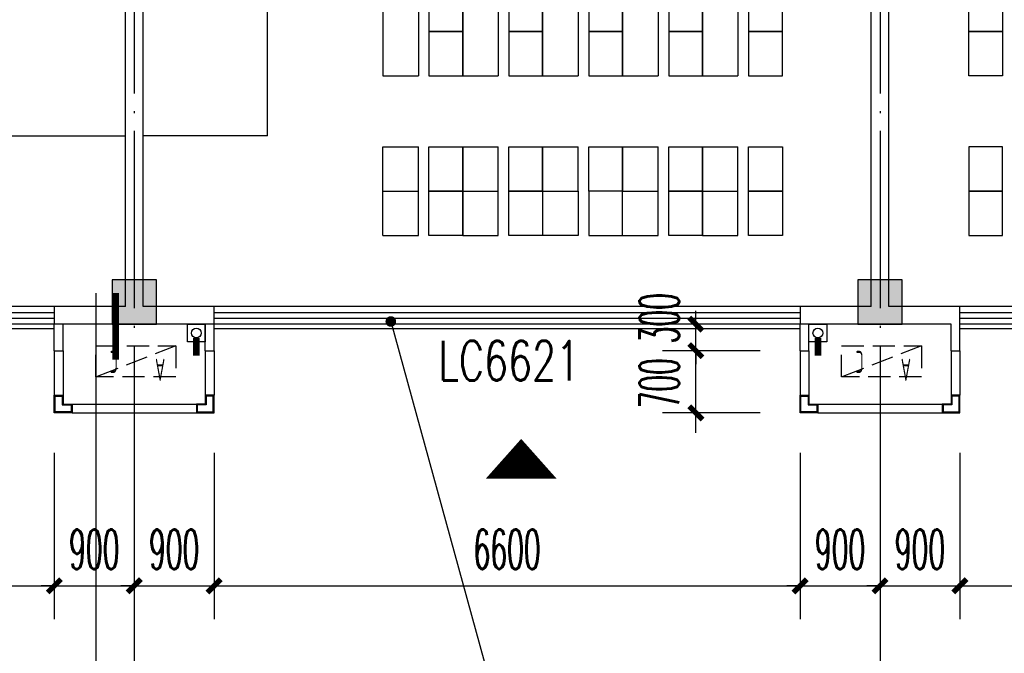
# Model space of a CAD drawing. Extents: x 1779708 to 7299578, y -1121471 to 88434.
# Tile 454 of 656: x 4759027 to 4770117, y -977554 to -970410. Entities that reach past the tile are written whole.
import ezdxf

# ---------------------------------------------------------------- set-up
doc = ezdxf.new("R2010")
doc.units = 0
doc.header["$LTSCALE"] = 1000
doc.header["$MEASUREMENT"] = 0
doc.linetypes.add('DASH', pattern=[0.35, 0.25, -0.1])
doc.linetypes.add('DOTE', pattern=[2.42, 2, -0.2, 0.02, -0.2])
doc.layers.get('0').update_dxf_attribs({"linetype": 'CONTINUOUS'})
doc.layers.get('Defpoints').update_dxf_attribs({"linetype": 'CONTINUOUS'})
for name, color, linetype in [('11111111111111111111111111111', 50, 'DASH'), ('DIM_IDEN', 3, 'CONTINUOUS'), ('DIM_LEAD', 3, 'CONTINUOUS'), ('DIM_污水', 3, 'CONTINUOUS'), ('DOTE', 1, 'DOTE'), ('FUR', 9, 'CONTINUOUS'), ('GGSignatureLayer', 7, 'CONTINUOUS'), ('P_PS_DIM', 1, 'CONTINUOUS'), ('PIPE-雨水', 4, 'CONTINUOUS'), ('PUB_DIM', 3, 'CONTINUOUS'), ('WALL', 255, 'CONTINUOUS'), ('WINDOW', 2, 'CONTINUOUS'), ('WINDOW_TEXT', 7, 'CONTINUOUS'), ('修改', 6, 'CONTINUOUS'), ('墙柱', 2, 'CONTINUOUS'), ('室外构件', 4, 'CONTINUOUS'), ('看线', 3, 'CONTINUOUS'), ('空调机位表示', 70, 'CONTINUOUS')]:
    doc.layers.add(name, color=color, linetype=linetype)
doc.styles.add('_TCH_DIM_T3', font='SIMPLEX.shx', dxfattribs={"width": 0.494118, "bigfont": 'GBCBIG.shx'})
doc.styles.add('_TCH_WINDOW', font='SIMPLEX', dxfattribs={"height": 3.5, "bigfont": 'GBCBIG'})
doc.styles.get("Standard").update_dxf_attribs({"font": 'GBENOR', "bigfont": 'GBCBIG'})
doc.dimstyles.new('_TCH_ARCH&&150', dxfattribs={"dimtxt": 446.25, "dimasz": 150, "dimexe": 375, "dimexo": 450, "dimgap": 189.375, "dimtad": 1, "dimdec": 0, "dimzin": 0, "dimdsep": 46, "dimtxsty": '_TCH_DIM_T3', "dimblk": 'ARCHTICK', "dimcen": 0.09, "dimdle": 225, "dimclrt": 7, "dimazin": 2, "dimtfac": 1, "dimtdec": 0, "dimtix": 1, "dimtmove": 2, "dimatfit": 3, "dimfxl": 250, "dimtolj": 1, "dimtzin": 0, "dimarcsym": 0})

# ---------------------------------------------------------------- blocks, each defined once
blk = doc.blocks.new('A$C159220C3')
at = {"layer": 'DOTE'}
for p, q in [((68000, 149200), (68000, 7200)), ((76400, 149200), (76400, 7200)), ((86800, 96200), (7200, 96200))]:
    blk.add_line(p, q, dxfattribs=at)
blk = doc.blocks.new('zy')
at = {"layer": 'FUR', "color": 253}
for p, q in [((3615193, -1996551), (3615193, -1997051)), ((3615593, -1996551), (3615593, -1997051))]:
    blk.add_line(p, q, dxfattribs=at)
blk.add_lwpolyline([(3614693, -1996551), (3615073, -1996551), (3615073, -1997051), (3614693, -1997051)], close=True, dxfattribs=at)
blk = doc.blocks.new('A$C7F051E80')
at = {"layer": 'FUR'}
for p, q in [((1800, 7650), (1400, 7650)), ((2700, 7650), (2300, 7650)), ((3600, 7650), (3200, 7650)), ((4500, 7650), (4100, 7650)), ((5400, 7650), (5000, 7650)), ((5900, 7650), (6300, 7650)), ((7200, 7650), (6800, 7650)), ((1800, 7150), (1400, 7150)), ((1800, 7150), (1400, 7150)), ((1800, 7150), (1400, 7150)), ((1800, 7150), (1400, 7150)), ((2700, 7150), (2300, 7150)), ((2700, 7150), (2300, 7150)), ((2700, 7150), (2300, 7150)), ((2700, 7150), (2300, 7150)), ((3600, 7150), (3200, 7150)), ((3600, 7150), (3200, 7150)), ((3600, 7150), (3200, 7150)), ((3600, 7150), (3200, 7150)), ((4500, 7150), (4100, 7150)), ((4500, 7150), (4100, 7150)), ((4500, 7150), (4100, 7150)), ((4500, 7150), (4100, 7150)), ((5400, 7150), (5000, 7150)), ((5400, 7150), (5000, 7150)), ((6300, 7150), (5900, 7150)), ((7200, 7150), (6800, 7150)), ((1800, 6650), (1400, 6650)), ((2700, 6650), (2300, 6650)), ((3600, 6650), (3200, 6650)), ((4500, 6650), (4100, 6650)), ((5400, 6650), (5000, 6650)), ((6300, 6650), (5900, 6650)), ((7200, 6650), (6800, 6650)), ((900, 5800), (500, 5800)), ((1800, 5800), (1400, 5800)), ((2700, 5800), (2300, 5800)), ((3600, 5800), (3200, 5800)), ((4500, 5800), (4100, 5800)), ((5400, 5800), (5000, 5800)), ((6300, 5800), (5900, 5800)), ((7200, 5800), (6800, 5800)), ((8100, 5800), (7700, 5800)), ((900, 1850), (500, 1850)), ((1800, 1850), (1400, 1850)), ((2700, 1850), (2300, 1850)), ((3600, 1850), (3200, 1850)), ((4500, 1850), (4100, 1850)), ((5400, 1850), (5000, 1850)), ((6300, 1850), (5900, 1850)), ((7200, 1850), (6800, 1850)), ((8100, 1850), (7700, 1850)), ((1800, 1000), (1400, 1000)), ((2700, 1000), (2300, 1000)), ((3600, 1000), (3200, 1000)), ((4500, 1000), (4100, 1000)), ((5400, 1000), (5000, 1000)), ((6300, 1000), (5900, 1000)), ((7200, 1000), (6800, 1000)), ((1800, 500), (1400, 500)), ((1800, 500), (1400, 500)), ((2700, 500), (2300, 500)), ((2700, 500), (2300, 500)), ((3600, 500), (3200, 500)), ((3600, 500), (3200, 500)), ((4500, 500), (4100, 500)), ((4500, 500), (4100, 500)), ((5400, 500), (5000, 500)), ((5400, 500), (5000, 500)), ((6300, 500), (5900, 500)), ((7200, 500), (6800, 500)), ((1800, 0), (1400, 0)), ((2700, 0), (2300, 0)), ((3600, 0), (3200, 0)), ((4500, 0), (4100, 0)), ((5400, 0), (5000, 0)), ((7200, 0), (6800, 0))]:
    blk.add_line(p, q, dxfattribs=at)
at = {"layer": 'FUR', "color": 9}
for p, q in [((9400, 1175), (9400, 6175)), ((9400, 6175), (10800, 6175)), ((9400, 1175), (10800, 1175))]:
    blk.add_line(p, q, dxfattribs=at)
at = {"layer": 'FUR', "color": 253}
for p, q in [((5900, 500), (5900, 0)), ((6300, 500), (6300, 0)), ((5900, 0), (6300, 0))]:
    blk.add_line(p, q, dxfattribs=at)
at = {"layer": 'FUR'}
for points in [[(500, 4300), (900, 4300)], [(1400, 4300), (1800, 4300)], [(2300, 4300), (2700, 4300)], [(3200, 4300), (3600, 4300)], [(4100, 4300), (4500, 4300)], [(5000, 4300), (5400, 4300)], [(5900, 4300), (6300, 4300)], [(6800, 4300), (7200, 4300)], [(8100, 4300), (7700, 4300)], [(500, 3350), (900, 3350)], [(1400, 3350), (1800, 3350)], [(2300, 3350), (2700, 3350)], [(3200, 3350), (3600, 3350)], [(4100, 3350), (4500, 3350)], [(5000, 3350), (5400, 3350)], [(5900, 3350), (6300, 3350)], [(6800, 3350), (7200, 3350)], [(8100, 3350), (7700, 3350)]]:
    blk.add_lwpolyline(points, dxfattribs=at)
at = {"layer": 'FUR', "color": 253}
blk.add_lwpolyline([(5400, 500), (5780, 500), (5780, 0), (5400, 0)], close=True, dxfattribs=at)
at = {"layer": 'FUR', "xscale": -1, "rotation": 180}
for p in [(-3613793, -1989401), (-3612893, -1989401), (-3611993, -1989401), (-3611093, -1989401), (-3610193, -1989401), (-3609293, -1989401)]:
    blk.add_blockref('zy', p, dxfattribs=at)
at = {"layer": 'FUR'}
for p in [(-3608393, 2004201), (-3613793, 2003701), (-3612893, 2003701), (-3611993, 2003701), (-3611093, 2003701), (-3610193, 2003701), (-3609293, 2003701), (-3608393, 2003701), (-3614693, 2002351), (-3613793, 2002351), (-3612893, 2002351), (-3611993, 2002351), (-3611093, 2002351), (-3610193, 2002351), (-3609293, 2002351), (-3608393, 2002351), (-3607493, 2002351), (-3614693, 2001851), (-3613793, 2001851), (-3612893, 2001851), (-3611993, 2001851), (-3611093, 2001851), (-3610193, 2001851), (-3609293, 2001851), (-3608393, 2001851), (-3607493, 2001851), (-3614693, 2001351), (-3613793, 2001351), (-3612893, 2001351), (-3611993, 2001351), (-3611093, 2001351), (-3610193, 2001351), (-3609293, 2001351), (-3608393, 2001351), (-3607493, 2001351), (-3614693, 1999901), (-3613793, 1999901), (-3612893, 1999901), (-3611993, 1999901), (-3611093, 1999901), (-3610193, 1999901), (-3609293, 1999901), (-3608393, 1999901), (-3607493, 1999901), (-3614693, 1999401), (-3613793, 1999401), (-3612893, 1999401), (-3611993, 1999401), (-3611093, 1999401), (-3610193, 1999401), (-3609293, 1999401), (-3608393, 1999401), (-3607493, 1999401), (-3614693, 1998901), (-3613793, 1998901), (-3612893, 1998901), (-3611993, 1998901), (-3611093, 1998901), (-3610193, 1998901), (-3609293, 1998901), (-3608393, 1998901), (-3607493, 1998901)]:
    blk.add_blockref('zy', p, dxfattribs=at)
at = {"layer": 'FUR', "extrusion": (0, 0, -1), "zscale": -1, "rotation": 180}
for p in [(3613793, -1996051), (3612893, -1996051), (3611993, -1996051), (3611093, -1996051), (3610193, -1996051), (3609293, -1996051), (3608393, -1996051), (3613793, -1996551), (3612893, -1996551), (3611993, -1996551), (3611093, -1996551), (3610193, -1996551), (3608393, -1996551)]:
    blk.add_blockref('zy', p, dxfattribs=at)
blk = doc.blocks.new('A$C62770E1D')
at = {"layer": 'FUR'}
for p, q in [((2700, 7600), (2300, 7600)), ((3600, 7600), (3200, 7600)), ((4100, 7600), (4500, 7600)), ((5400, 7600), (5000, 7600)), ((6300, 7600), (5900, 7600)), ((2700, 7100), (2300, 7100)), ((2700, 7100), (2300, 7100)), ((2700, 7100), (2300, 7100)), ((2700, 7100), (2300, 7100)), ((3600, 7100), (3200, 7100)), ((3600, 7100), (3200, 7100)), ((4500, 7100), (4100, 7100)), ((5400, 7100), (5000, 7100)), ((6300, 7100), (5900, 7100)), ((2700, 6600), (2300, 6600)), ((3600, 6600), (3200, 6600)), ((4500, 6600), (4100, 6600)), ((5400, 6600), (5000, 6600)), ((6300, 6600), (5900, 6600)), ((2700, 5800), (2300, 5800)), ((3600, 5800), (3200, 5800)), ((4500, 5800), (4100, 5800)), ((5400, 5800), (5000, 5800)), ((6300, 5800), (5900, 5800)), ((2700, 1850), (2300, 1850)), ((3600, 1850), (3200, 1850)), ((4500, 1850), (4100, 1850)), ((5400, 1850), (5000, 1850)), ((6300, 1850), (5900, 1850)), ((2700, 1050), (2300, 1050)), ((3600, 1050), (3200, 1050)), ((4500, 1050), (4100, 1050)), ((5400, 1050), (5000, 1050)), ((6300, 1050), (5900, 1050)), ((2700, 550), (2300, 550)), ((2700, 550), (2300, 550)), ((3600, 550), (3200, 550)), ((3600, 550), (3200, 550)), ((4500, 550), (4100, 550)), ((5400, 550), (5000, 550)), ((6300, 550), (5900, 550)), ((2700, 50), (2300, 50)), ((3600, 50), (3200, 50)), ((5400, 50), (5000, 50)), ((6300, 50), (5900, 50))]:
    blk.add_line(p, q, dxfattribs=at)
at = {"layer": 'FUR', "color": 9}
for p, q in [((7600, 1175), (7600, 6175)), ((7600, 6175), (9000, 6175)), ((7600, 1175), (9000, 1175))]:
    blk.add_line(p, q, dxfattribs=at)
at = {"layer": 'FUR', "color": 253}
for p, q in [((4100, 550), (4100, 50)), ((4500, 550), (4500, 50)), ((4100, 50), (4500, 50))]:
    blk.add_line(p, q, dxfattribs=at)
at = {"layer": 'FUR'}
for points in [[(2300, 4300), (2700, 4300)], [(3200, 4300), (3600, 4300)], [(4100, 4300), (4500, 4300)], [(5000, 4300), (5400, 4300)], [(6300, 4300), (5900, 4300)], [(2300, 3350), (2700, 3350)], [(3200, 3350), (3600, 3350)], [(4100, 3350), (4500, 3350)], [(5000, 3350), (5400, 3350)], [(6300, 3350), (5900, 3350)]]:
    blk.add_lwpolyline(points, dxfattribs=at)
at = {"layer": 'FUR', "color": 253}
blk.add_lwpolyline([(3600, 550), (3980, 550), (3980, 50), (3600, 50)], close=True, dxfattribs=at)
at = {"layer": 'FUR', "xscale": -1, "rotation": 180}
for p in [(-3612893, -1989451), (-3611993, -1989451), (-3611093, -1989451)]:
    blk.add_blockref('zy', p, dxfattribs=at)
at = {"layer": 'FUR'}
for p in [(-3610193, 2004151), (-3609293, 2004151), (-3612893, 2003651), (-3611993, 2003651), (-3611093, 2003651), (-3610193, 2003651), (-3609293, 2003651), (-3612893, 2002351), (-3611993, 2002351), (-3611093, 2002351), (-3610193, 2002351), (-3609293, 2002351), (-3612893, 2001851), (-3611993, 2001851), (-3611093, 2001851), (-3610193, 2001851), (-3609293, 2001851), (-3612893, 2001351), (-3611993, 2001351), (-3611093, 2001351), (-3610193, 2001351), (-3609293, 2001351), (-3612893, 1999901), (-3611993, 1999901), (-3611093, 1999901), (-3610193, 1999901), (-3609293, 1999901), (-3612893, 1999401), (-3611993, 1999401), (-3611093, 1999401), (-3610193, 1999401), (-3609293, 1999401), (-3612893, 1998901), (-3611993, 1998901), (-3611093, 1998901), (-3610193, 1998901), (-3609293, 1998901)]:
    blk.add_blockref('zy', p, dxfattribs=at)
at = {"layer": 'FUR', "extrusion": (0, 0, -1), "zscale": -1, "rotation": 180}
for p in [(3612893, -1996001), (3611993, -1996001), (3611093, -1996001), (3610193, -1996001), (3609293, -1996001), (3612893, -1996501), (3611993, -1996501), (3610193, -1996501), (3609293, -1996501)]:
    blk.add_blockref('zy', p, dxfattribs=at)
blk = doc.blocks.new('A$C606A0922')
at = {"layer": '墙柱'}
h = blk.add_hatch(color=256, dxfattribs=at)
h.paths.add_polyline_path([(24950, 87000), (25450, 87000), (25450, 87500), (24950, 87500)])
h.paths.add_polyline_path([(66900, 125200), (67500, 125200), (67500, 124600), (66900, 124600)])
h.paths.add_polyline_path([(16600, 125200), (17100, 125200), (17100, 124700), (16600, 124700)])
h.paths.add_polyline_path([(27130, 122900), (27130, 122600), (26430, 122600), (26430, 122900)])
h.paths.add_polyline_path([(54500, 138000), (55000, 138000), (55000, 137500), (54500, 137500)])
h.paths.add_polyline_path([(16600, 87000), (17100, 87000), (17100, 87500), (16600, 87500)])
h.paths.add_polyline_path([(42000, 96300), (42500, 96300), (42500, 96800), (42000, 96800)])
h.paths.add_polyline_path([(58500, 105100), (59000, 105100), (59000, 105600), (58500, 105600)])
h.paths.add_polyline_path([(13000, 93250), (13500, 93250), (13500, 93750), (13000, 93750)])
h.paths.add_polyline_path([(66700, 100900), (67200, 100900), (67200, 101400), (66700, 101400)])
h.paths.add_polyline_path([(20700, 118600), (21200, 118600), (21200, 118100), (20700, 118100)])
h.paths.add_polyline_path([(20700, 112000), (21200, 112000), (21200, 111500), (20700, 111500)])
h.paths.add_polyline_path([(13000, 106150), (13500, 106150), (13500, 105650), (13000, 105650)])
h.paths.add_polyline_path([(20700, 99800), (21200, 99800), (21200, 100300), (20700, 100300)])
h.paths.add_polyline_path([(13000, 87000), (13500, 87000), (13500, 87500), (13000, 87500)])
h.paths.add_polyline_path([(74900, 125200), (75600, 125200), (75600, 124600), (74900, 124600)])
h.paths.add_polyline_path([(54900, 113500), (54400, 113500), (54400, 113000), (54900, 113000)])
h.paths.add_polyline_path([(74900, 96300), (75600, 96300), (75600, 96800), (74900, 96800)])
h.paths.add_polyline_path([(500, 93250), (1000, 93250), (1000, 93750), (500, 93750)])
h.paths.add_polyline_path([(500, 106150), (1000, 106150), (1000, 105650), (500, 105650)])
h.paths.add_polyline_path([(8400, 125200), (8900, 125200), (8900, 124700), (8400, 124700)])
h.paths.add_polyline_path([(66900, 113600), (67500, 113600), (67500, 113000), (66900, 113000)])
h.paths.add_polyline_path([(74900, 113000), (75600, 113000), (75600, 113600), (74900, 113600)])
h.paths.add_polyline_path([(58500, 113000), (59100, 113000), (59100, 113600), (58500, 113600)])
h.paths.add_polyline_path([(66700, 105100), (67200, 105100), (67200, 105600), (66700, 105600)])
h.paths.add_polyline_path([(54400, 105100), (54900, 105100), (54900, 105600), (54400, 105600)])
h.paths.add_polyline_path([(50150, 125200), (50650, 125200), (50650, 124700), (50150, 124700)])
h.paths.add_polyline_path([(46200, 87000), (46700, 87000), (46700, 87500), (46200, 87500)])
h.paths.add_polyline_path([(42500, 99800), (42000, 99800), (42000, 100300), (42500, 100300)])
h.paths.add_polyline_path([(42500, 87000), (42000, 87000), (42000, 87500), (42500, 87500)])
h.paths.add_polyline_path([(24900, 99800), (25400, 99800), (25400, 100300), (24900, 100300)])
h.paths.add_polyline_path([(20700, 106150), (21200, 106150), (21200, 105650), (20700, 105650)])
h.paths.add_polyline_path([(13000, 100300), (13500, 100300), (13500, 99800), (13000, 99800)])
h.paths.add_polyline_path([(16600, 112000), (17100, 112000), (17100, 111500), (16600, 111500)])
h.paths.add_polyline_path([(8200, 112000), (8700, 112000), (8700, 111500), (8200, 111500)])
h.paths.add_polyline_path([(500, 112000), (1000, 112000), (1000, 111500), (500, 111500)])
h.paths.add_polyline_path([(16600, 118600), (17100, 118600), (17100, 118100), (16600, 118100)])
h.paths.add_polyline_path([(8400, 118700), (8900, 118700), (8900, 118100), (8400, 118100)])
h.paths.add_polyline_path([(74900, 99500), (75600, 99500), (75600, 100000), (74900, 100000)])
h.paths.add_polyline_path([(75100, 87000), (75600, 87000), (75600, 87500), (75100, 87500)])
h.paths.add_polyline_path([(66900, 96200), (67500, 96200), (67500, 96800), (66900, 96800)])
h.paths.add_polyline_path([(66950, 87000), (67450, 87000), (67450, 87500), (66950, 87500)])
h.paths.add_polyline_path([(58500, 96200), (59100, 96200), (59100, 96800), (58500, 96800)])
h.paths.add_polyline_path([(58550, 87000), (59050, 87000), (59050, 87500), (58550, 87500)])
h.paths.add_polyline_path([(50150, 99800), (50650, 99800), (50650, 100300), (50150, 100300)])
h.paths.add_polyline_path([(50150, 96300), (50650, 96300), (50650, 96800), (50150, 96800)])
h.paths.add_polyline_path([(50150, 87000), (50650, 87000), (50650, 87500), (50150, 87500)])
h.paths.add_polyline_path([(33100, 99800), (33600, 99800), (33600, 100300), (33100, 100300)])
h.paths.add_polyline_path([(33100, 96300), (33600, 96300), (33600, 96800), (33100, 96800)])
h.paths.add_polyline_path([(24900, 96300), (25400, 96300), (25400, 96800), (24900, 96800)])
h.paths.add_polyline_path([(500, 99800), (1000, 99800), (1000, 100300), (500, 100300)])
h.paths.add_polyline_path([(16600, 96300), (17100, 96300), (17100, 96800), (16600, 96800)])
h.paths.add_polyline_path([(33100, 87000), (33600, 87000), (33600, 87500), (33100, 87500)])
h.paths.add_polyline_path([(500, 87000), (1000, 87000), (1000, 87500), (500, 87500)])
h.paths.add_polyline_path([(74900, 128700), (75600, 128700), (75600, 128200), (74900, 128200)])
h.paths.add_polyline_path([(74900, 138000), (75600, 138000), (75600, 137500), (74900, 137500)])
h.paths.add_polyline_path([(66950, 128700), (67450, 128700), (67450, 128200), (66950, 128200)])
h.paths.add_polyline_path([(66950, 138000), (67450, 138000), (67450, 137500), (66950, 137500)])
h.paths.add_polyline_path([(58500, 125200), (59100, 125200), (59100, 124600), (58500, 124600)])
h.paths.add_polyline_path([(58550, 128700), (59050, 128700), (59050, 128200), (58550, 128200)])
h.paths.add_polyline_path([(58550, 138000), (59050, 138000), (59050, 137500), (58550, 137500)])
h.paths.add_polyline_path([(50150, 128700), (50650, 128700), (50650, 128200), (50150, 128200)])
h.paths.add_polyline_path([(50150, 138000), (50650, 138000), (50650, 137500), (50150, 137500)])
h.paths.add_polyline_path([(42000, 125200), (42500, 125200), (42500, 124700), (42000, 124700)])
h.paths.add_polyline_path([(42000, 128700), (42500, 128700), (42500, 128200), (42000, 128200)])
h.paths.add_polyline_path([(33100, 125200), (33600, 125200), (33600, 124700), (33100, 124700)])
h.paths.add_polyline_path([(25060, 125200), (25660, 125200), (25660, 124800), (25060, 124800)])
h.paths.add_polyline_path([(33100, 128700), (33600, 128700), (33600, 128200), (33100, 128200)])
h.paths.add_polyline_path([(24950, 128700), (25450, 128700), (25450, 128200), (24950, 128200)])
h.paths.add_polyline_path([(0, 125500), (700, 125500), (700, 125000), (0, 125000)])
h.paths.add_polyline_path([(0, 128700), (700, 128700), (700, 128200), (0, 128200)])
h.paths.add_polyline_path([(8150, 128700), (8650, 128700), (8650, 128200), (8150, 128200)])
h.paths.add_polyline_path([(16550, 128700), (17050, 128700), (17050, 128200), (16550, 128200)])
h.paths.add_polyline_path([(42000, 138000), (42500, 138000), (42500, 137500), (42000, 137500)])
h.paths.add_polyline_path([(33100, 138000), (33600, 138000), (33600, 137500), (33100, 137500)])
h.paths.add_polyline_path([(24950, 138000), (25450, 138000), (25450, 137500), (24950, 137500)])
h.paths.add_polyline_path([(16550, 138000), (17050, 138000), (17050, 137500), (16550, 137500)])
h.paths.add_polyline_path([(8150, 138000), (8650, 138000), (8650, 137500), (8150, 137500)])
h.paths.add_polyline_path([(0, 138000), (500, 138000), (500, 137500), (0, 137500)])
h.paths.add_polyline_path([(24950, 51000), (25450, 51000), (25450, 50500), (24950, 50500)])
h.paths.add_polyline_path([(66900, 12800), (67500, 12800), (67500, 13400), (66900, 13400)])
h.paths.add_polyline_path([(16600, 12800), (17100, 12800), (17100, 13300), (16600, 13300)])
h.paths.add_polyline_path([(27130, 15100), (27130, 15400), (26430, 15400), (26430, 15100)])
h.paths.add_polyline_path([(54500, 0), (55000, 0), (55000, 500), (54500, 500)])
h.paths.add_polyline_path([(16600, 51000), (17100, 51000), (17100, 50500), (16600, 50500)])
h.paths.add_polyline_path([(42000, 41700), (42500, 41700), (42500, 41200), (42000, 41200)])
h.paths.add_polyline_path([(58500, 32900), (59000, 32900), (59000, 32400), (58500, 32400)])
h.paths.add_polyline_path([(13000, 44750), (13500, 44750), (13500, 44250), (13000, 44250)])
h.paths.add_polyline_path([(66700, 37100), (67200, 37100), (67200, 36600), (66700, 36600)])
h.paths.add_polyline_path([(20700, 19400), (21200, 19400), (21200, 19900), (20700, 19900)])
h.paths.add_polyline_path([(20700, 26000), (21200, 26000), (21200, 26500), (20700, 26500)])
h.paths.add_polyline_path([(13000, 31850), (13500, 31850), (13500, 32350), (13000, 32350)])
h.paths.add_polyline_path([(20700, 38200), (21200, 38200), (21200, 37700), (20700, 37700)])
h.paths.add_polyline_path([(13000, 51000), (13500, 51000), (13500, 50500), (13000, 50500)])
h.paths.add_polyline_path([(74900, 12800), (75600, 12800), (75600, 13400), (74900, 13400)])
h.paths.add_polyline_path([(54900, 24500), (54400, 24500), (54400, 25000), (54900, 25000)])
h.paths.add_polyline_path([(74900, 41700), (75600, 41700), (75600, 41200), (74900, 41200)])
h.paths.add_polyline_path([(500, 44750), (1000, 44750), (1000, 44250), (500, 44250)])
h.paths.add_polyline_path([(500, 31850), (1000, 31850), (1000, 32350), (500, 32350)])
h.paths.add_polyline_path([(8400, 12800), (8900, 12800), (8900, 13300), (8400, 13300)])
h.paths.add_polyline_path([(66900, 24400), (67500, 24400), (67500, 25000), (66900, 25000)])
h.paths.add_polyline_path([(74900, 25000), (75600, 25000), (75600, 24400), (74900, 24400)])
h.paths.add_polyline_path([(58500, 25000), (59100, 25000), (59100, 24400), (58500, 24400)])
h.paths.add_polyline_path([(66700, 32900), (67200, 32900), (67200, 32400), (66700, 32400)])
h.paths.add_polyline_path([(54400, 32900), (54900, 32900), (54900, 32400), (54400, 32400)])
h.paths.add_polyline_path([(50150, 12800), (50650, 12800), (50650, 13300), (50150, 13300)])
h.paths.add_polyline_path([(46200, 51000), (46700, 51000), (46700, 50500), (46200, 50500)])
h.paths.add_polyline_path([(42500, 38200), (42000, 38200), (42000, 37700), (42500, 37700)])
h.paths.add_polyline_path([(42500, 51000), (42000, 51000), (42000, 50500), (42500, 50500)])
h.paths.add_polyline_path([(24900, 38200), (25400, 38200), (25400, 37700), (24900, 37700)])
h.paths.add_polyline_path([(20700, 31850), (21200, 31850), (21200, 32350), (20700, 32350)])
h.paths.add_polyline_path([(13000, 37700), (13500, 37700), (13500, 38200), (13000, 38200)])
h.paths.add_polyline_path([(16600, 26000), (17100, 26000), (17100, 26500), (16600, 26500)])
h.paths.add_polyline_path([(8200, 26000), (8700, 26000), (8700, 26500), (8200, 26500)])
h.paths.add_polyline_path([(500, 26000), (1000, 26000), (1000, 26500), (500, 26500)])
h.paths.add_polyline_path([(16600, 19400), (17100, 19400), (17100, 19900), (16600, 19900)])
h.paths.add_polyline_path([(8400, 19300), (8900, 19300), (8900, 19900), (8400, 19900)])
h.paths.add_polyline_path([(74900, 38500), (75600, 38500), (75600, 38000), (74900, 38000)])
h.paths.add_polyline_path([(75100, 51000), (75600, 51000), (75600, 50500), (75100, 50500)])
h.paths.add_polyline_path([(66900, 41800), (67500, 41800), (67500, 41200), (66900, 41200)])
h.paths.add_polyline_path([(66950, 51000), (67450, 51000), (67450, 50500), (66950, 50500)])
h.paths.add_polyline_path([(58500, 41800), (59100, 41800), (59100, 41200), (58500, 41200)])
h.paths.add_polyline_path([(58550, 51000), (59050, 51000), (59050, 50500), (58550, 50500)])
h.paths.add_polyline_path([(50150, 38200), (50650, 38200), (50650, 37700), (50150, 37700)])
h.paths.add_polyline_path([(50150, 41700), (50650, 41700), (50650, 41200), (50150, 41200)])
h.paths.add_polyline_path([(50150, 51000), (50650, 51000), (50650, 50500), (50150, 50500)])
h.paths.add_polyline_path([(33100, 38200), (33600, 38200), (33600, 37700), (33100, 37700)])
h.paths.add_polyline_path([(33100, 41700), (33600, 41700), (33600, 41200), (33100, 41200)])
h.paths.add_polyline_path([(24900, 41700), (25400, 41700), (25400, 41200), (24900, 41200)])
h.paths.add_polyline_path([(500, 38200), (1000, 38200), (1000, 37700), (500, 37700)])
h.paths.add_polyline_path([(16600, 41700), (17100, 41700), (17100, 41200), (16600, 41200)])
h.paths.add_polyline_path([(33100, 51000), (33600, 51000), (33600, 50500), (33100, 50500)])
h.paths.add_polyline_path([(500, 51000), (1000, 51000), (1000, 50500), (500, 50500)])
h.paths.add_polyline_path([(74900, 9300), (75600, 9300), (75600, 9800), (74900, 9800)])
h.paths.add_polyline_path([(74900, 0), (75600, 0), (75600, 500), (74900, 500)])
h.paths.add_polyline_path([(66950, 9300), (67450, 9300), (67450, 9800), (66950, 9800)])
h.paths.add_polyline_path([(66950, 0), (67450, 0), (67450, 500), (66950, 500)])
h.paths.add_polyline_path([(58500, 12800), (59100, 12800), (59100, 13400), (58500, 13400)])
h.paths.add_polyline_path([(58550, 9300), (59050, 9300), (59050, 9800), (58550, 9800)])
h.paths.add_polyline_path([(58550, 0), (59050, 0), (59050, 500), (58550, 500)])
h.paths.add_polyline_path([(50150, 9300), (50650, 9300), (50650, 9800), (50150, 9800)])
h.paths.add_polyline_path([(50150, 0), (50650, 0), (50650, 500), (50150, 500)])
h.paths.add_polyline_path([(42000, 12800), (42500, 12800), (42500, 13300), (42000, 13300)])
h.paths.add_polyline_path([(42000, 9300), (42500, 9300), (42500, 9800), (42000, 9800)])
h.paths.add_polyline_path([(33100, 12800), (33600, 12800), (33600, 13300), (33100, 13300)])
h.paths.add_polyline_path([(25060, 12800), (25660, 12800), (25660, 13200), (25060, 13200)])
h.paths.add_polyline_path([(33100, 9300), (33600, 9300), (33600, 9800), (33100, 9800)])
h.paths.add_polyline_path([(24950, 9300), (25450, 9300), (25450, 9800), (24950, 9800)])
h.paths.add_polyline_path([(0, 12500), (700, 12500), (700, 13000), (0, 13000)])
h.paths.add_polyline_path([(0, 9300), (700, 9300), (700, 9800), (0, 9800)])
h.paths.add_polyline_path([(8150, 9300), (8650, 9300), (8650, 9800), (8150, 9800)])
h.paths.add_polyline_path([(16550, 9300), (17050, 9300), (17050, 9800), (16550, 9800)])
h.paths.add_polyline_path([(42000, 0), (42500, 0), (42500, 500), (42000, 500)])
h.paths.add_polyline_path([(33100, 0), (33600, 0), (33600, 500), (33100, 500)])
h.paths.add_polyline_path([(24950, 0), (25450, 0), (25450, 500), (24950, 500)])
h.paths.add_polyline_path([(16550, 0), (17050, 0), (17050, 500), (16550, 500)])
h.paths.add_polyline_path([(8150, 0), (8650, 0), (8650, 500), (8150, 500)])
h.paths.add_polyline_path([(0, 0), (500, 0), (500, 500), (0, 500)])
for points in [[(58550, 87000), (59050, 87000), (59050, 87500), (58550, 87500)], [(66950, 87000), (67450, 87000), (67450, 87500), (66950, 87500)]]:
    blk.add_lwpolyline(points, close=True, dxfattribs=at)
blk = doc.blocks.new('A$C46E9187A')
at = {"layer": '空调机位表示', "linetype": 'DASH'}
blk.add_lwpolyline([(0, 0), (0, 350), (900, 350), (900, 0)], close=True, dxfattribs=at)
blk.add_lwpolyline([(0, 0), (900, 350)], dxfattribs=at)
at = {"layer": '空调机位表示', "width": 0.6}
for s, p in [('A', (118, 145)), ('C', (651, 55))]:
    blk.add_text(s, height=250, dxfattribs=at).set_placement(p)
blk = doc.blocks.new('a1')
at = {"layer": '11111111111111111111111111111'}
for p, q in [((59122, 49136), (59122, 48936)), ((59322, 49136), (59122, 49136)), ((59322, 48936), (59322, 49136)), ((59122, 48936), (59322, 48936))]:
    blk.add_line(p, q, dxfattribs=at)
blk = doc.blocks.new('$WINLIB2D$00000001')
at = {"color": 0}
for points in [[(-0.5, 0.5), (-0.5, -0.5)], [(-0.5, 0.5), (0.5, 0.5)], [(0.5, -0.5), (0.5, 0.5)], [(0.5, 0.1667), (-0.5, 0.1667)], [(0.5, -0.1667), (-0.5, -0.1667)], [(-0.5, -0.5), (0.5, -0.5)]]:
    blk.add_lwpolyline(points, dxfattribs=at)
blk = doc.blocks.new('_ArchTick')
at = {"color": 0, "linetype": 'ByBlock', "const_width": 0.4}
blk.add_lwpolyline([(-0.5, -0.5), (0.5, 0.5)], dxfattribs=at)
blk = doc.blocks.new('*D5886')
at = {"layer": 'Defpoints', "color": 0, "transparency": 16777216}
for p in [(4769617, -974843), (4775817, -974843), (4775817, -976793)]:
    blk.add_point(p, dxfattribs=at)
at = {"layer": 'PUB_DIM', "color": 0, "lineweight": -2, "transparency": 16777216}
for p, q in [((4769617, -975293), (4769617, -977168)), ((4775817, -975293), (4775817, -977168)), ((4769392, -976793), (4776042, -976793))]:
    blk.add_line(p, q, dxfattribs=at)
at = {"layer": 'PUB_DIM', "color": 0, "lineweight": -2, "transparency": 16777216, "xscale": 150, "yscale": 150, "zscale": 150, "rotation": 180}
blk.add_blockref('_ArchTick', (4769617, -976793), dxfattribs=at)
at = {"layer": 'PUB_DIM', "color": 0, "lineweight": -2, "transparency": 16777216, "xscale": 150, "yscale": 150, "zscale": 150}
blk.add_blockref('_ArchTick', (4775817, -976793), dxfattribs=at)
at = {"layer": 'PUB_DIM', "color": 7, "transparency": 16777216, "insert": (4772717, -976381), "char_height": 446.2, "attachment_point": 5, "style": '_TCH_DIM_T3'}
blk.add_mtext('\\A1;6200', dxfattribs=at)
blk = doc.blocks.new('*D5887')
at = {"layer": 'Defpoints', "color": 0, "transparency": 16777216}
for p in [(4768717, -974843), (4769617, -974843), (4769617, -976793)]:
    blk.add_point(p, dxfattribs=at)
at = {"layer": 'PUB_DIM', "color": 0, "lineweight": -2, "transparency": 16777216}
for p, q in [((4768717, -975293), (4768717, -977168)), ((4769617, -975293), (4769617, -977168)), ((4768717, -976793), (4768567, -976793)), ((4768717, -976793), (4769617, -976793)), ((4769617, -976793), (4769767, -976793))]:
    blk.add_line(p, q, dxfattribs=at)
at = {"layer": 'PUB_DIM', "color": 0, "lineweight": -2, "transparency": 16777216, "xscale": 150, "yscale": 150, "zscale": 150}
blk.add_blockref('_ArchTick', (4768717, -976793), dxfattribs=at)
at = {"layer": 'PUB_DIM', "color": 0, "lineweight": -2, "transparency": 16777216, "xscale": 150, "yscale": 150, "zscale": 150, "rotation": 180}
blk.add_blockref('_ArchTick', (4769617, -976793), dxfattribs=at)
at = {"layer": 'PUB_DIM', "color": 7, "transparency": 16777216, "insert": (4769167, -976381), "char_height": 446.2, "attachment_point": 5, "style": '_TCH_DIM_T3'}
blk.add_mtext('\\A1;900', dxfattribs=at)
blk = doc.blocks.new('*D5888')
at = {"layer": 'Defpoints', "color": 0, "transparency": 16777216}
for p in [(4767817, -974843), (4768717, -974843), (4768717, -976793)]:
    blk.add_point(p, dxfattribs=at)
at = {"layer": 'PUB_DIM', "color": 0, "lineweight": -2, "transparency": 16777216}
for p, q in [((4767817, -975293), (4767817, -977168)), ((4768717, -975293), (4768717, -977168)), ((4767817, -976793), (4767667, -976793)), ((4767817, -976793), (4768717, -976793)), ((4768717, -976793), (4768867, -976793))]:
    blk.add_line(p, q, dxfattribs=at)
at = {"layer": 'PUB_DIM', "color": 0, "lineweight": -2, "transparency": 16777216, "xscale": 150, "yscale": 150, "zscale": 150}
blk.add_blockref('_ArchTick', (4767817, -976793), dxfattribs=at)
at = {"layer": 'PUB_DIM', "color": 0, "lineweight": -2, "transparency": 16777216, "xscale": 150, "yscale": 150, "zscale": 150, "rotation": 180}
blk.add_blockref('_ArchTick', (4768717, -976793), dxfattribs=at)
at = {"layer": 'PUB_DIM', "color": 7, "transparency": 16777216, "insert": (4768267, -976381), "char_height": 446.2, "attachment_point": 5, "style": '_TCH_DIM_T3'}
blk.add_mtext('\\A1;900', dxfattribs=at)
blk = doc.blocks.new('*D5889')
at = {"layer": 'Defpoints', "color": 0, "transparency": 16777216}
for p in [(4761217, -974843), (4767817, -974843), (4767817, -976793)]:
    blk.add_point(p, dxfattribs=at)
at = {"layer": 'PUB_DIM', "color": 0, "lineweight": -2, "transparency": 16777216}
for p, q in [((4761217, -975293), (4761217, -977168)), ((4767817, -975293), (4767817, -977168)), ((4760992, -976793), (4768042, -976793))]:
    blk.add_line(p, q, dxfattribs=at)
at = {"layer": 'PUB_DIM', "color": 0, "lineweight": -2, "transparency": 16777216, "xscale": 150, "yscale": 150, "zscale": 150, "rotation": 180}
blk.add_blockref('_ArchTick', (4761217, -976793), dxfattribs=at)
at = {"layer": 'PUB_DIM', "color": 0, "lineweight": -2, "transparency": 16777216, "xscale": 150, "yscale": 150, "zscale": 150}
blk.add_blockref('_ArchTick', (4767817, -976793), dxfattribs=at)
at = {"layer": 'PUB_DIM', "color": 7, "transparency": 16777216, "insert": (4764517, -976381), "char_height": 446.2, "attachment_point": 5, "style": '_TCH_DIM_T3'}
blk.add_mtext('\\A1;6600', dxfattribs=at)
blk = doc.blocks.new('*D5890')
at = {"layer": 'Defpoints', "color": 0, "transparency": 16777216}
for p in [(4760317, -974843), (4761217, -974843), (4761217, -976793)]:
    blk.add_point(p, dxfattribs=at)
at = {"layer": 'PUB_DIM', "color": 0, "lineweight": -2, "transparency": 16777216}
for p, q in [((4760317, -975293), (4760317, -977168)), ((4761217, -975293), (4761217, -977168)), ((4760317, -976793), (4760167, -976793)), ((4760317, -976793), (4761217, -976793)), ((4761217, -976793), (4761367, -976793))]:
    blk.add_line(p, q, dxfattribs=at)
at = {"layer": 'PUB_DIM', "color": 0, "lineweight": -2, "transparency": 16777216, "xscale": 150, "yscale": 150, "zscale": 150}
blk.add_blockref('_ArchTick', (4760317, -976793), dxfattribs=at)
at = {"layer": 'PUB_DIM', "color": 0, "lineweight": -2, "transparency": 16777216, "xscale": 150, "yscale": 150, "zscale": 150, "rotation": 180}
blk.add_blockref('_ArchTick', (4761217, -976793), dxfattribs=at)
at = {"layer": 'PUB_DIM', "color": 7, "transparency": 16777216, "insert": (4760767, -976381), "char_height": 446.2, "attachment_point": 5, "style": '_TCH_DIM_T3'}
blk.add_mtext('\\A1;900', dxfattribs=at)
blk = doc.blocks.new('*D5891')
at = {"layer": 'Defpoints', "color": 0, "transparency": 16777216}
for p in [(4759417, -974843), (4760317, -974843), (4760317, -976793)]:
    blk.add_point(p, dxfattribs=at)
at = {"layer": 'PUB_DIM', "color": 0, "lineweight": -2, "transparency": 16777216}
for p, q in [((4759417, -975293), (4759417, -977168)), ((4760317, -975293), (4760317, -977168)), ((4759417, -976793), (4759267, -976793)), ((4759417, -976793), (4760317, -976793)), ((4760317, -976793), (4760467, -976793))]:
    blk.add_line(p, q, dxfattribs=at)
at = {"layer": 'PUB_DIM', "color": 0, "lineweight": -2, "transparency": 16777216, "xscale": 150, "yscale": 150, "zscale": 150}
blk.add_blockref('_ArchTick', (4759417, -976793), dxfattribs=at)
at = {"layer": 'PUB_DIM', "color": 0, "lineweight": -2, "transparency": 16777216, "xscale": 150, "yscale": 150, "zscale": 150, "rotation": 180}
blk.add_blockref('_ArchTick', (4760317, -976793), dxfattribs=at)
at = {"layer": 'PUB_DIM', "color": 7, "transparency": 16777216, "insert": (4759867, -976381), "char_height": 446.2, "attachment_point": 5, "style": '_TCH_DIM_T3'}
blk.add_mtext('\\A1;900', dxfattribs=at)
blk = doc.blocks.new('*D5892')
at = {"layer": 'Defpoints', "color": 0, "transparency": 16777216}
for p in [(4756317, -974843), (4759417, -974843), (4759417, -976793)]:
    blk.add_point(p, dxfattribs=at)
at = {"layer": 'PUB_DIM', "color": 0, "lineweight": -2, "transparency": 16777216}
for p, q in [((4756317, -975293), (4756317, -977168)), ((4759417, -975293), (4759417, -977168)), ((4756092, -976793), (4759642, -976793))]:
    blk.add_line(p, q, dxfattribs=at)
at = {"layer": 'PUB_DIM', "color": 0, "lineweight": -2, "transparency": 16777216, "xscale": 150, "yscale": 150, "zscale": 150, "rotation": 180}
blk.add_blockref('_ArchTick', (4756317, -976793), dxfattribs=at)
at = {"layer": 'PUB_DIM', "color": 0, "lineweight": -2, "transparency": 16777216, "xscale": 150, "yscale": 150, "zscale": 150}
blk.add_blockref('_ArchTick', (4759417, -976793), dxfattribs=at)
at = {"layer": 'PUB_DIM', "color": 7, "transparency": 16777216, "insert": (4757867, -976381), "char_height": 446.2, "attachment_point": 5, "style": '_TCH_DIM_T3'}
blk.add_mtext('\\A1;3100', dxfattribs=at)
blk = doc.blocks.new('*D5978')
at = {"layer": 'Defpoints', "color": 0, "transparency": 16777216}
for p in [(4766643, -974143), (4767817, -974143), (4767817, -974843)]:
    blk.add_point(p, dxfattribs=at)
at = {"layer": 'PUB_DIM', "color": 0, "lineweight": -2, "transparency": 16777216}
for p, q in [((4766643, -975068), (4766643, -973918)), ((4767367, -974143), (4766268, -974143)), ((4767367, -974843), (4766268, -974843))]:
    blk.add_line(p, q, dxfattribs=at)
at = {"layer": 'PUB_DIM', "color": 0, "lineweight": -2, "transparency": 16777216, "xscale": 150, "yscale": 150, "zscale": 150}
for p, rotation in [((4766643, -974143), 90), ((4766643, -974843), 270)]:
    blk.add_blockref('_ArchTick', p, dxfattribs=dict(at, rotation=rotation))
at = {"layer": 'PUB_DIM', "color": 7, "transparency": 16777216, "insert": (4766231, -974510), "char_height": 446.2, "attachment_point": 5, "rotation": 90, "style": '_TCH_DIM_T3'}
blk.add_mtext('\\A1;700', dxfattribs=at)
blk = doc.blocks.new('*D5979')
at = {"layer": 'Defpoints', "color": 0, "transparency": 16777216}
for p in [(4766643, -973843), (4767817, -973843), (4767817, -974143)]:
    blk.add_point(p, dxfattribs=at)
at = {"layer": 'PUB_DIM', "color": 0, "lineweight": -2, "transparency": 16777216}
for p, q in [((4766643, -973843), (4766643, -973693)), ((4767367, -973843), (4766268, -973843)), ((4766643, -974143), (4766643, -973843)), ((4767367, -974143), (4766268, -974143)), ((4766643, -974143), (4766643, -974293))]:
    blk.add_line(p, q, dxfattribs=at)
at = {"layer": 'PUB_DIM', "color": 0, "lineweight": -2, "transparency": 16777216, "xscale": 150, "yscale": 150, "zscale": 150}
for p, rotation in [((4766643, -973843), 270), ((4766643, -974143), 90)]:
    blk.add_blockref('_ArchTick', p, dxfattribs=dict(at, rotation=rotation))
at = {"layer": 'PUB_DIM', "color": 7, "transparency": 16777216, "insert": (4766231, -973777), "char_height": 446.2, "attachment_point": 5, "rotation": 90, "style": '_TCH_DIM_T3'}
blk.add_mtext('\\A1;300', dxfattribs=at)

msp = doc.modelspace()

# ---------------------------------------------------------------- linework, layer by layer
at = {"layer": 'DIM_IDEN'}
msp.add_line((4759884.5, -973493.3), (4759884.5, -981466.5), dxfattribs=at)
at = {"layer": 'DIM_IDEN', "const_width": 75}
msp.add_lwpolyline([(4760109.5, -973493.3), (4760109.5, -974243.3)], dxfattribs=at)
at = {"layer": 'DIM_LEAD'}
msp.add_line((4763207.1, -973813.3), (4764731, -979356.5), dxfattribs=at)
at = {"layer": 'DIM_LEAD', "const_width": 60}
msp.add_lwpolyline([(4763199.1, -973784.4, 1), (4763215, -973842.2, 1)], format="xyb", close=True, dxfattribs=at)
at = {"layer": 'DIM_污水', "color": 7}
for centre in [(4761017.1, -973943.3), (4768017.1, -973943.3)]:
    msp.add_circle(centre, 55, dxfattribs=at)
at = {"layer": 'GGSignatureLayer'}
msp.add_lwpolyline([(4764675.6, -975136.3, 0, 800, 0), (4764675.6, -975586.1, 800, 800, 0)], format="xyseb", dxfattribs=at)
at = {"layer": 'PIPE-雨水', "const_width": 75}
for points in [[(4761017.1, -973998.3), (4761017.1, -974198.3)], [(4768017.1, -973998.3), (4768017.1, -974198.3)]]:
    msp.add_lwpolyline(points, dxfattribs=at)
at = {"layer": 'WALL'}
for p, q in [((4768617.1, -973643.3), (4768617.1, -964243.3)), ((4768817.1, -973643.3), (4768817.1, -964243.3)), ((4760417.1, -973643.3), (4760417.1, -964643.3)), ((4760217.1, -973643.3), (4760217.1, -964743.3)), ((4759517.1, -973643.3), (4759417.1, -973643.3)), ((4759417.1, -973643.3), (4759417.1, -973843.3)), ((4760217.1, -973643.3), (4759517.1, -973643.3)), ((4761117.1, -973643.3), (4760417.1, -973643.3)), ((4761217.1, -973643.3), (4761117.1, -973643.3)), ((4761217.1, -973843.3), (4761217.1, -973643.3)), ((4767917.1, -973643.3), (4767817.1, -973643.3)), ((4767817.1, -973643.3), (4767817.1, -973843.3)), ((4768617.1, -973643.3), (4767917.1, -973643.3)), ((4769517.1, -973643.3), (4768817.1, -973643.3)), ((4769617.1, -973643.3), (4769517.1, -973643.3)), ((4769617.1, -973843.3), (4769617.1, -973643.3)), ((4759417.1, -974143.3), (4759417.1, -973843.3)), ((4760317.1, -973843.3), (4759517.1, -973843.3)), ((4759517.1, -974143.3), (4759517.1, -973843.3)), ((4761117.1, -973843.3), (4760317.1, -973843.3)), ((4761117.1, -974143.3), (4761117.1, -973843.3)), ((4761217.1, -974143.3), (4761217.1, -973843.3)), ((4767817.1, -974143.3), (4767817.1, -973843.3)), ((4768717.1, -973843.3), (4767917.1, -973843.3)), ((4767917.1, -974143.3), (4767917.1, -973843.3)), ((4769517.1, -973843.3), (4768717.1, -973843.3)), ((4769517.1, -974143.3), (4769517.1, -973843.3)), ((4769617.1, -974143.3), (4769617.1, -973843.3)), ((4759417.1, -974143.3), (4759517.1, -974143.3)), ((4761117.1, -974143.3), (4761217.1, -974143.3)), ((4767817.1, -974143.3), (4767917.1, -974143.3)), ((4769517.1, -974143.3), (4769617.1, -974143.3))]:
    msp.add_line(p, q, dxfattribs=at)
at = {"layer": '室外构件'}
for points in [[(4759417.1, -974143.3), (4759417.1, -974643.3)], [(4759517.1, -974143.3), (4759517.1, -974643.3)], [(4761117.1, -974143.3), (4761117.1, -974643.3)], [(4761217.1, -974143.3), (4761217.1, -974643.3)], [(4767817.1, -974143.3), (4767817.1, -974643.3)], [(4767917.1, -974143.3), (4767917.1, -974643.3)], [(4769517.1, -974143.3), (4769517.1, -974643.3)], [(4769617.1, -974143.3), (4769617.1, -974643.3)], [(4759417.1, -974643.3), (4759517.1, -974643.3), (4759517.1, -974743.3), (4759617.1, -974743.3), (4759617.1, -974843.3), (4759417.1, -974843.3), (4759417.1, -974643.3)], [(4761217.1, -974643.3), (4761117.1, -974643.3), (4761117.1, -974743.3), (4761017.1, -974743.3), (4761017.1, -974843.3), (4761217.1, -974843.3), (4761217.1, -974643.3)], [(4767817.1, -974643.3), (4767917.1, -974643.3), (4767917.1, -974743.3), (4768017.1, -974743.3), (4768017.1, -974843.3), (4767817.1, -974843.3), (4767817.1, -974643.3)], [(4769617.1, -974643.3), (4769517.1, -974643.3), (4769517.1, -974743.3), (4769417.1, -974743.3), (4769417.1, -974843.3), (4769617.1, -974843.3), (4769617.1, -974643.3)], [(4759617.1, -974743.3), (4761017.1, -974743.3)], [(4768017.1, -974743.3), (4769417.1, -974743.3)], [(4759617.1, -974843.3), (4761017.1, -974843.3)], [(4768017.1, -974843.3), (4769417.1, -974843.3)]]:
    msp.add_lwpolyline(points, dxfattribs=at)
for points in [[(4759427.1, -974653.3), (4759507.1, -974653.3), (4759507.1, -974753.3), (4759607.1, -974753.3), (4759607.1, -974833.3), (4759427.1, -974833.3)], [(4761207.1, -974653.3), (4761127.1, -974653.3), (4761127.1, -974753.3), (4761027.1, -974753.3), (4761027.1, -974833.3), (4761207.1, -974833.3)], [(4767827.1, -974653.3), (4767907.1, -974653.3), (4767907.1, -974753.3), (4768007.1, -974753.3), (4768007.1, -974833.3), (4767827.1, -974833.3)], [(4769607.1, -974653.3), (4769527.1, -974653.3), (4769527.1, -974753.3), (4769427.1, -974753.3), (4769427.1, -974833.3), (4769607.1, -974833.3)]]:
    msp.add_lwpolyline(points, close=True, dxfattribs=at)
at = {"layer": '看线', "color": 190}
for p, q in [((4752817.1, -973893.3), (4759417.1, -973893.3)), ((4761217.1, -973893.3), (4767817.1, -973893.3)), ((4769617.1, -973893.3), (4775817.1, -973893.3))]:
    msp.add_line(p, q, dxfattribs=at)

# ---------------------------------------------------------------- block references
at = {"layer": 'FUR', "color": 9}
for name, p in [('A$C7F051E80', (4749417.1, -972893.3)), ('A$C62770E1D', (4767917.1, -972893.3))]:
    msp.add_blockref(name, p, dxfattribs=at)
at = {"layer": 'FUR', "color": 9, "xscale": -1}
msp.add_blockref('A$C62770E1D', (4769417.1, -972893.3), dxfattribs=at)
at = {"layer": 'P_PS_DIM', "color": 7, "xscale": -1}
for p in [(4820239, -1022978.9), (4827239.1, -1022978.9)]:
    msp.add_blockref('a1', p, dxfattribs=at)
at = {"layer": 'WINDOW'}
ref = msp.add_blockref('$WINLIB2D$00000001', (4756117.1, -973743.3), dxfattribs=dict(at, xscale=6600, yscale=-200, zscale=6600, rotation=180))
ref.add_attrib('A', 'LC6621', (4755344.6, -974478.9), dxfattribs={"layer": 'WINDOW_TEXT', "height": 446.25, "style": '_TCH_WINDOW', "width": 0.705882})
ref = msp.add_blockref('$WINLIB2D$00000001', (4764517.1, -973743.3), dxfattribs=dict(at, xscale=6600, yscale=-200, zscale=6600, rotation=180.000000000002))
ref.add_attrib('A', 'LC6621', (4763744.6, -974478.9), dxfattribs={"layer": 'WINDOW_TEXT', "height": 446.25, "style": '_TCH_WINDOW', "width": 0.705882})
ref = msp.add_blockref('$WINLIB2D$00000001', (4772717.1, -973743.3), dxfattribs=dict(at, xscale=6200, yscale=-200, zscale=6200, rotation=180))
ref.add_attrib('A', 'LC6221', (4771944.6, -974478.9), dxfattribs={"layer": 'WINDOW_TEXT', "height": 446.25, "style": '_TCH_WINDOW', "width": 0.705882})
at = {"layer": '修改'}
for name, p in [('A$C159220C3', (4692317.1, -1070043.3)), ('A$C606A0922', (4701517.1, -1060843.3))]:
    msp.add_blockref(name, p, dxfattribs=at)
at = {"layer": '空调机位表示', "linetype": 'DASH', "rotation": 180}
for p in [(4760784.5, -974088.2), (4769184.5, -974088.2)]:
    msp.add_blockref('A$C46E9187A', p, dxfattribs=at)

# ---------------------------------------------------------------- dimensions: what is measured, and where the dimension line sits
at = {"layer": 'PUB_DIM'}
for base, p1, p2, picture, middle in [((4766643.1, -973843.3), (4767817.1, -974143.3), (4767817.1, -973843.3), '*D5979', (4766230.6, -973776.6)), ((4766643.1, -974143.3), (4767817.1, -974843.3), (4767817.1, -974143.3), '*D5978', (4766230.6, -974510.2))]:
    dim = msp.add_linear_dim(base=base, p1=p1, p2=p2, angle=90, dimstyle='_TCH_ARCH&&150', dxfattribs=at)
    dim.commit()
    dim.dimension.update_dxf_attribs({"geometry": picture, "text_midpoint": middle, "dimtype": 161})
for p1, p2, picture, middle in [((4756317.1, -974843.3), (4759417.1, -974843.3), '*D5892', (4757867.1, -976380.8)), ((4759417.1, -974843.3), (4760317.1, -974843.3), '*D5891', (4759867.1, -976380.8)), ((4760317.1, -974843.3), (4761217.1, -974843.3), '*D5890', (4760767.1, -976380.8)), ((4761217.1, -974843.3), (4767817.1, -974843.3), '*D5889', (4764517.1, -976380.8)), ((4767817.1, -974843.3), (4768717.1, -974843.3), '*D5888', (4768267.1, -976380.8)), ((4768717.1, -974843.3), (4769617.1, -974843.3), '*D5887', (4769167.1, -976380.8)), ((4769617.1, -974843.3), (4775817.1, -974843.3), '*D5886', (4772717.1, -976380.8))]:
    dim = msp.add_aligned_dim(p1=p1, p2=p2, distance=-1950, dimstyle='_TCH_ARCH&&150', dxfattribs=at)
    dim.commit()
    dim.dimension.update_dxf_attribs({"geometry": picture, "text_midpoint": middle})

doc.saveas('drawing.dxf')
